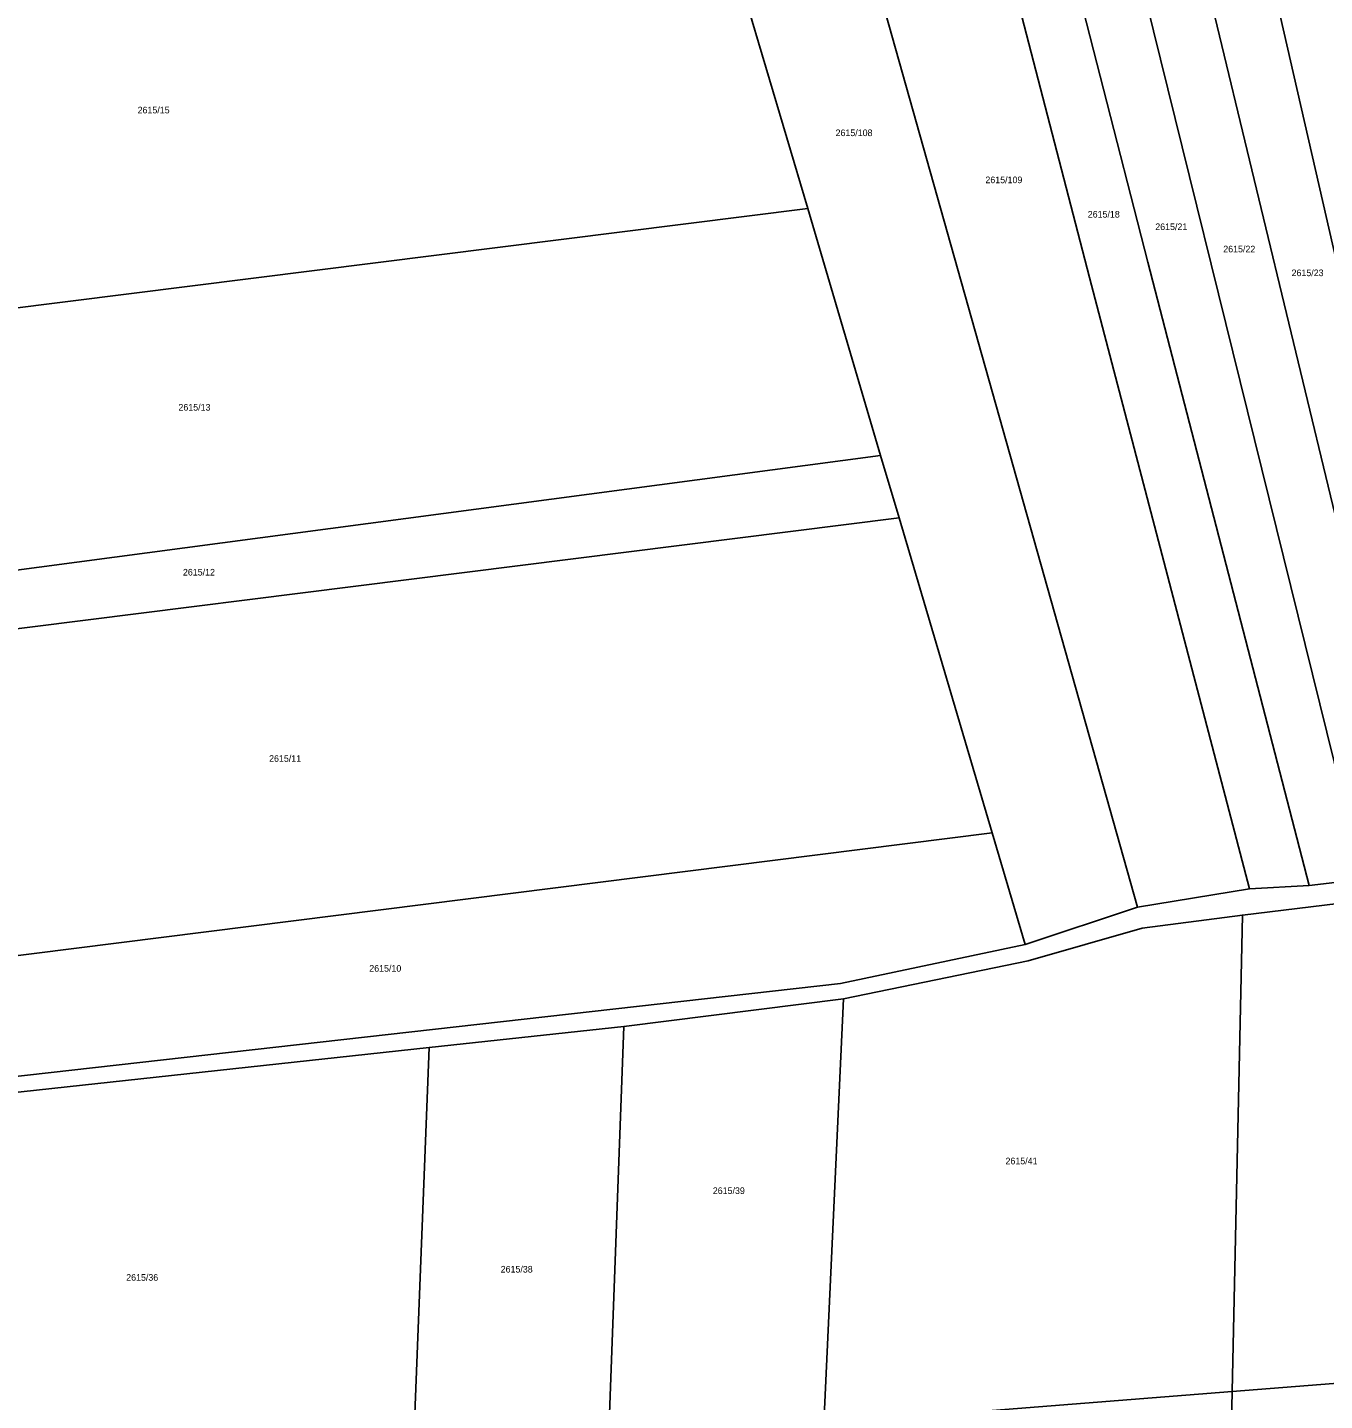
# Model space of a CAD drawing. Extents: x -596024 to -594475, y -1163820 to -1161957.
# Drawn here: x -595381.8 to -595048.9, y -1163161.8 to -1162809.3 of the extents above; entities that cross this region are included whole.
import ezdxf

# ---------------------------------------------------------------- set-up
doc = ezdxf.new("R2010")
doc.units = 0
for name, color, linetype in [('Level 1', 7, 'Continuous'), ('Level 4', 7, 'Continuous'), ('Level 60', 7, 'Continuous')]:
    doc.layers.add(name, color=color, linetype=linetype)

msp = doc.modelspace()

# ---------------------------------------------------------------- linework, layer by layer
at = {"layer": 'Level 1'}
for points in [[(-595096.94, -1163035.17), (-595213.94, -1162619.71)], [(-595164.36, -1162660.83), (-595109.21, -1162873.46), (-595068.19, -1163030.39)], [(-595052.87, -1163029.61), (-595094.22, -1162869.59), (-595143.23, -1162678.44)], [(-595120.69, -1162697.23), (-595039, -1163027.99)], [(-595024.15, -1163025.67), (-595099.02, -1162715.29)], [(-595076.87, -1162733.76), (-595010.01, -1163025.93)], [(-595208.44, -1162764.97), (-595181.57, -1162855.8)], [(-595514.52, -1162897.65), (-595181.57, -1162855.8)], [(-595181.57, -1162855.8), (-595162.85, -1162919.17)], [(-595162.85, -1162919.17), (-595510.44, -1162965.3)], [(-595162.85, -1162919.17), (-595158.13, -1162935.15)], [(-595506.51, -1162978.99), (-595158.13, -1162935.15)], [(-595158.13, -1162935.15), (-595134.22, -1163016.06)], [(-595134.22, -1163016.06), (-595470.57, -1163058.4)], [(-595134.22, -1163016.06), (-595125.74, -1163044.73)], [(-595039, -1163027.99), (-595052.87, -1163029.61)], [(-595068.19, -1163030.39), (-595096.94, -1163035.17)], [(-595069.98, -1163037.19), (-595041.9, -1163033.77), (-594976.17, -1163030.05), (-594933.02, -1163035.81)], [(-595052.87, -1163029.61), (-595068.19, -1163030.39)], [(-595096.94, -1163035.17), (-595125.74, -1163044.73)], [(-595172.41, -1163058.69), (-595124.97, -1163048.95), (-595095.72, -1163040.54), (-595069.98, -1163037.19)], [(-595069.98, -1163037.19), (-595072.58, -1163159.52)], [(-595125.74, -1163044.73), (-595173.11, -1163054.72), (-595451.73, -1163086.18)], [(-595172.41, -1163058.69), (-595228.8, -1163065.79)], [(-595177.43, -1163167.81), (-595172.41, -1163058.69)], [(-595278.69, -1163071.16), (-595228.8, -1163065.79)], [(-595228.8, -1163065.79), (-595232.67, -1163172.18)], [(-595449.69, -1163089.73), (-595278.69, -1163071.16)], [(-595278.69, -1163071.16), (-595282.81, -1163176.15)], [(-594933.95, -1163148.56), (-595072.58, -1163159.52)], [(-595177.43, -1163167.81), (-595072.58, -1163159.52)], [(-595072.58, -1163159.52), (-595073.52, -1163204.03)]]:
    msp.add_lwpolyline(points, dxfattribs=at)
at = {"layer": 'Level 60'}
for points in [[(-595096.94, -1163035.17), (-595125.74, -1163044.73), (-595134.22, -1163016.06), (-595158.13, -1162935.15), (-595162.85, -1162919.17), (-595181.57, -1162855.8), (-595208.44, -1162764.97), (-595262.43, -1162579.24), (-595213.94, -1162619.71)], [(-595068.19, -1163030.39), (-595096.94, -1163035.17), (-595213.94, -1162619.71), (-595164.36, -1162660.83), (-595109.21, -1162873.46)], [(-595052.87, -1163029.61), (-595068.19, -1163030.39), (-595109.21, -1162873.46), (-595164.36, -1162660.83), (-595143.23, -1162678.44), (-595094.22, -1162869.59)], [(-595039, -1163027.99), (-595052.87, -1163029.61), (-595094.22, -1162869.59), (-595143.23, -1162678.44), (-595120.69, -1162697.23)], [(-595024.15, -1163025.67), (-595039, -1163027.99), (-595120.69, -1162697.23), (-595099.02, -1162715.29)], [(-595010.01, -1163025.93), (-595024.15, -1163025.67), (-595099.02, -1162715.29), (-595076.87, -1162733.76)], [(-594995.58, -1163024.52), (-595010.01, -1163025.93), (-595076.87, -1162733.76), (-595056.72, -1162750.56)], [(-595208.44, -1162764.97), (-595181.57, -1162855.8), (-595514.52, -1162897.65), (-595515.8, -1162867.07), (-595519.91, -1162837.31), (-595521.04, -1162817.5), (-595520.97, -1162814.09), (-595520.11, -1162811.58), (-595515.52, -1162803.57), (-595394.58, -1162788.54), (-595333.16, -1162780.77), (-595287.09, -1162774.93), (-595245.65, -1162769.68)], [(-595181.57, -1162855.8), (-595162.85, -1162919.17), (-595510.44, -1162965.3), (-595511.15, -1162962.97), (-595514.52, -1162897.65)], [(-595162.85, -1162919.17), (-595158.13, -1162935.15), (-595506.51, -1162978.99), (-595510.44, -1162965.3)], [(-595158.13, -1162935.15), (-595134.22, -1163016.06), (-595470.57, -1163058.4), (-595489.04, -1163030.12), (-595499.13, -1163007.77), (-595506.51, -1162978.99)], [(-595125.74, -1163044.73), (-595173.11, -1163054.72), (-595451.73, -1163086.18), (-595470.57, -1163058.4), (-595134.22, -1163016.06)], [(-594933.95, -1163148.56), (-595072.58, -1163159.52), (-595069.98, -1163037.19), (-595041.9, -1163033.77), (-594976.17, -1163030.05), (-594933.02, -1163035.81)], [(-595072.58, -1163159.52), (-595177.43, -1163167.81), (-595172.41, -1163058.69), (-595124.97, -1163048.95), (-595095.72, -1163040.54), (-595069.98, -1163037.19)], [(-595177.43, -1163167.81), (-595232.67, -1163172.18), (-595228.8, -1163065.79), (-595172.41, -1163058.69)], [(-595282.81, -1163176.15), (-595278.69, -1163071.16), (-595228.8, -1163065.79), (-595232.67, -1163172.18), (-595233.73, -1163201.48), (-595283.78, -1163200.69)], [(-595424.14, -1163156.76), (-595449.69, -1163089.73), (-595278.69, -1163071.16), (-595282.81, -1163176.15), (-595405, -1163185.8)], [(-594961.82, -1163205.81), (-595073.52, -1163204.03), (-595072.58, -1163159.52), (-594933.95, -1163148.56), (-594934.35, -1163197.79)], [(-595072.58, -1163159.52), (-595073.52, -1163204.03), (-595179.02, -1163202.35), (-595177.43, -1163167.81)]]:
    msp.add_lwpolyline(points, close=True, dxfattribs=at)
msp.add_lwpolyline([(-595041.9, -1163033.77), (-595069.98, -1163037.19), (-595095.72, -1163040.54), (-595124.97, -1163048.95), (-595172.41, -1163058.69), (-595228.8, -1163065.79), (-595278.69, -1163071.16), (-595449.69, -1163089.73), (-595451.73, -1163086.18), (-595173.11, -1163054.72), (-595125.74, -1163044.73), (-595096.94, -1163035.17), (-595068.19, -1163030.39), (-595052.87, -1163029.61), (-595039, -1163027.99)], dxfattribs=at)

# ---------------------------------------------------------------- texts
at = {"layer": 'Level 4'}
for s, p in [('2615/15', (-595353.56, -1162831.35)), ('2615/108', (-595174.41, -1162837.19)), ('2615/109', (-595135.95, -1162849.27)), ('2615/18', (-595109.68, -1162858.1)), ('2615/21', (-595092.35, -1162861.31)), ('2615/22', (-595074.9, -1162867.03)), ('2615/23', (-595057.37, -1162873.14)), ('2615/13', (-595343.08, -1162907.65)), ('2615/12', (-595341.93, -1162950)), ('2615/11', (-595319.81, -1162997.82)), ('2615/10', (-595294.1, -1163051.7)), ('2615/41', (-595130.79, -1163101.15)), ('2615/39', (-595205.92, -1163108.78)), ('2615/38', (-595260.37, -1163128.94)), ('2615/36', (-595356.49, -1163131.05))]:
    msp.add_text(s, height=1.7, dxfattribs=at).set_placement(p)

doc.saveas('drawing.dxf')
